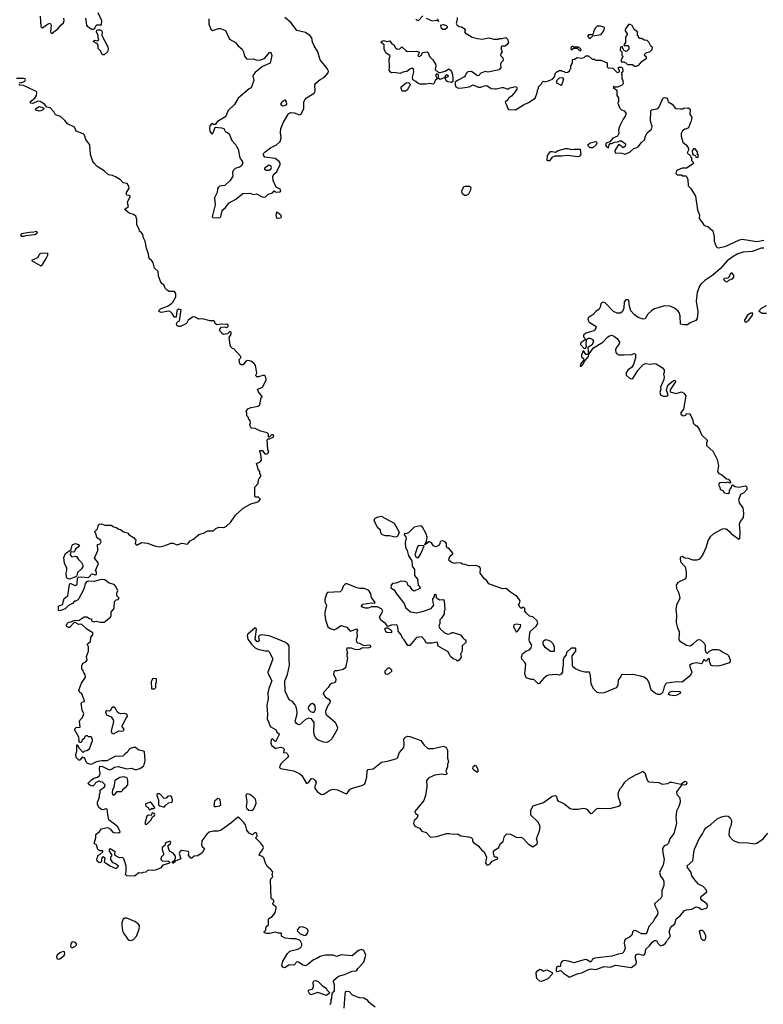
# Model space of a CAD drawing. Extents: x 2106670 to 2323771, y 35271 to 224896.
# Tile 349 of 419: x 2307052 to 2315618, y 125569 to 136906. Entities that reach past the tile are written whole.
import ezdxf

# ---------------------------------------------------------------- set-up
doc = ezdxf.new("R2010")
doc.units = 0

msp = doc.modelspace()

# ---------------------------------------------------------------- linework, layer by layer
at = {"layer": '0CON20XD'}
for points in [[(2307810, 136925), (2307823, 136845), (2307830, 136830), (2307885, 136799), (2307904, 136796), (2307917, 136803), (2307929, 136835), (2307942, 136848), (2307993, 136847), (2307998, 136892), (2307958, 136985)], [(2307289, 136945), (2307298, 136828), (2307315, 136812), (2307372, 136855), (2307405, 136867), (2307416, 136845), (2307408, 136765), (2307415, 136752), (2307425, 136752), (2307497, 136803), (2307525, 136842), (2307558, 136872), (2307563, 136897), (2307560, 136925)], [(2309230, 136915), (2309232, 136855), (2309256, 136796), (2309275, 136783), (2309344, 136806), (2309364, 136806), (2309425, 136780), (2309471, 136681), (2309539, 136645), (2309571, 136605), (2309616, 136565), (2309632, 136535), (2309642, 136485), (2309665, 136456), (2309685, 136451), (2309745, 136456), (2309782, 136442), (2309825, 136443), (2309871, 136459), (2309935, 136533), (2309945, 136530), (2309957, 136495), (2309936, 136404), (2309848, 136368), (2309765, 136299), (2309746, 136275), (2309739, 136255), (2309748, 136205), (2309719, 136121), (2309695, 136111), (2309569, 136001), (2309525, 135929), (2309452, 135858), (2309430, 135805), (2309414, 135785), (2309332, 135735), (2309305, 135700), (2309285, 135700), (2309265, 135710), (2309242, 135685), (2309238, 135655), (2309244, 135624), (2309265, 135590), (2309280, 135605), (2309305, 135670), (2309377, 135663), (2309403, 135653), (2309424, 135614), (2309447, 135607), (2309465, 135592), (2309495, 135515), (2309543, 135465), (2309555, 135444), (2309568, 135415), (2309590, 135315), (2309617, 135277), (2309621, 135255), (2309605, 135219), (2309585, 135207), (2309535, 135194), (2309514, 135175), (2309504, 135145), (2309507, 135105), (2309478, 135055), (2309415, 134996), (2309355, 134988), (2309341, 134979), (2309331, 134959), (2309326, 134915), (2309298, 134855), (2309303, 134775), (2309270, 134635), (2309277, 134627), (2309345, 134626), (2309365, 134631), (2309371, 134639), (2309384, 134705), (2309392, 134718), (2309425, 134742), (2309464, 134796), (2309542, 134838), (2309624, 134906), (2309705, 134909), (2309744, 134894), (2309782, 134902), (2309847, 134865), (2309865, 134861), (2309885, 134868), (2309915, 134899), (2309965, 134913), (2309985, 134937), (2310005, 134920), (2310054, 134926), (2310059, 134935), (2310053, 134953), (2310008, 134978), (2309973, 135053), (2309969, 135105), (2309985, 135132), (2310014, 135155), (2310024, 135176), (2310054, 135235), (2310054, 135255), (2310041, 135275), (2309995, 135309), (2309875, 135323), (2309860, 135345), (2309862, 135365), (2309880, 135385), (2309941, 135429), (2310010, 135465), (2310052, 135505), (2310063, 135545), (2310056, 135605), (2310061, 135655), (2310091, 135725), (2310140, 135810), (2310153, 135827), (2310175, 135836), (2310215, 135834), (2310275, 135812), (2310293, 135817), (2310327, 135883), (2310327, 135955), (2310336, 135985), (2310355, 136008), (2310445, 136059), (2310456, 136085), (2310451, 136155), (2310462, 136175), (2310515, 136216), (2310565, 136245), (2310607, 136295), (2310609, 136315), (2310595, 136343), (2310514, 136444)], [(2310514, 136444), (2310487, 136535), (2310443, 136605), (2310426, 136646), (2310417, 136697), (2310395, 136726), (2310345, 136760), (2310245, 136780), (2310181, 136871), (2310105, 136933)], [(2311615, 136913), (2311625, 136903), (2311645, 136898), (2311695, 136950)], [(2311735, 136922), (2311805, 136893), (2311855, 136900), (2311875, 136890), (2311880, 136895), (2311872, 136902), (2311870, 136915)], [(2311955, 136794), (2311925, 136794), (2311910, 136805), (2311902, 136835), (2311912, 136848), (2311935, 136852), (2311970, 136840), (2311980, 136815), (2311955, 136794)], [(2312092, 136932), (2312092, 136905), (2312080, 136865), (2312092, 136845), (2312115, 136826), (2312140, 136825), (2312172, 136805), (2312182, 136785), (2312178, 136765), (2312190, 136745), (2312205, 136742), (2312266, 136706), (2312325, 136690), (2312385, 136683), (2312455, 136698), (2312515, 136682), (2312565, 136682), (2312575, 136690), (2312605, 136690), (2312651, 136701), (2312672, 136682), (2312683, 136645), (2312669, 136621), (2312645, 136600), (2312605, 136600), (2312600, 136595), (2312600, 136565), (2312610, 136535), (2312593, 136517), (2312590, 136495), (2312618, 136468), (2312620, 136435), (2312598, 136412), (2312592, 136395), (2312593, 136355), (2312575, 136327), (2312445, 136303), (2312415, 136310), (2312358, 136285), (2312344, 136265), (2312325, 136259), (2312255, 136310), (2312215, 136306), (2312194, 136286), (2312185, 136260), (2312175, 136250), (2312095, 136208), (2312070, 136185), (2312068, 136155), (2312078, 136135), (2312105, 136118), (2312155, 136120), (2312230, 136135), (2312275, 136157), (2312335, 136130), (2312365, 136130), (2312405, 136146), (2312435, 136147), (2312483, 136113), (2312525, 136110), (2312545, 136110), (2312605, 136127), (2312626, 136126), (2312665, 136110), (2312685, 136110), (2312698, 136122), (2312735, 136128), (2312755, 136138), (2312775, 136130), (2312780, 136125), (2312778, 136105), (2312755, 136070), (2312718, 136025), (2312688, 136005), (2312676, 135984), (2312643, 135955), (2312657, 135935), (2312674, 135884), (2312684, 135874), (2312765, 135868), (2312854, 135926), (2312915, 135952), (2312989, 136001), (2313012, 136065), (2313020, 136105), (2313030, 136115), (2313030, 136135), (2313068, 136172), (2313072, 136188), (2313082, 136198), (2313115, 136192), (2313188, 136222), (2313218, 136252), (2313222, 136288), (2313242, 136308), (2313255, 136310), (2313265, 136320), (2313295, 136320), (2313302, 136312), (2313325, 136310), (2313335, 136300), (2313368, 136302), (2313388, 136322), (2313392, 136338), (2313400, 136345), (2313400, 136375), (2313420, 136405), (2313422, 136448), (2313445, 136450), (2313475, 136470), (2313525, 136462), (2313555, 136470), (2313575, 136490), (2313605, 136490), (2313645, 136450), (2313675, 136450), (2313685, 136440), (2313745, 136440), (2313818, 136408), (2313820, 136365), (2313832, 136352), (2313885, 136350), (2313935, 136300), (2313960, 136305), (2313960, 136325), (2313950, 136335), (2313952, 136358), (2313985, 136360), (2313998, 136348), (2314000, 136315), (2313980, 136285), (2313990, 136275), (2313990, 136225), (2314000, 136205), (2314002, 136168), (2313985, 136150), (2313935, 136130), (2313905, 136130), (2313895, 136140), (2313890, 136125), (2313930, 136095), (2313930, 136035), (2313950, 136005), (2313950, 135965), (2313942, 135945), (2313966, 135886), (2313985, 135868), (2314015, 135858), (2314038, 135825), (2314026, 135794), (2314005, 135762), (2313962, 135675), (2313950, 135635), (2313953, 135595), (2313937, 135565), (2313885, 135543), (2313849, 135501), (2313807, 135483), (2313802, 135465), (2313812, 135445), (2313835, 135430), (2313843, 135467), (2313855, 135480), (2313875, 135482), (2313904, 135496), (2313942, 135498), (2313965, 135513), (2313985, 135510), (2314030, 135475), (2314025, 135445), (2314005, 135430), (2313965, 135463), (2313955, 135468), (2313945, 135462), (2313908, 135402), (2313910, 135375), (2313988, 135368), (2314025, 135357), (2314084, 135386), (2314125, 135423), (2314155, 135429), (2314178, 135442), (2314215, 135492), (2314248, 135522), (2314260, 135565), (2314282, 135605), (2314332, 135645), (2314338, 135675), (2314317, 135737), (2314323, 135855), (2314335, 135867), (2314391, 135879), (2314413, 135897), (2314465, 136007), (2314485, 136010), (2314505, 136002), (2314515, 135990), (2314521, 135961), (2314568, 135935), (2314605, 135882), (2314665, 135878), (2314695, 135880), (2314705, 135890), (2314745, 135888), (2314755, 135892), (2314776, 135875), (2314770, 135815), (2314796, 135785), (2314788, 135738), (2314774, 135716), (2314755, 135660), (2314735, 135648), (2314713, 135647), (2314688, 135625), (2314673, 135595), (2314672, 135565), (2314690, 135495), (2314733, 135463), (2314758, 135425), (2314757, 135403), (2314742, 135375), (2314778, 135338), (2314782, 135322), (2314790, 135315), (2314790, 135285), (2314810, 135265), (2314810, 135245), (2314735, 135198), (2314685, 135198), (2314630, 135175), (2314620, 135165), (2314610, 135135), (2314625, 135120), (2314675, 135120), (2314685, 135110), (2314725, 135110), (2314735, 135100), (2314750, 135065), (2314754, 134995), (2314784, 134964), (2314836, 134876), (2314860, 134715), (2314882, 134655), (2314878, 134618), (2314918, 134568), (2314935, 134538), (2314980, 134525), (2315038, 134475), (2315051, 134405), (2315051, 134355), (2315074, 134294), (2315085, 134284), (2315105, 134280), (2315185, 134298), (2315343, 134373), (2315375, 134378), (2315545, 134351), (2315625, 134369)], [(2314135, 136370), (2314155, 136372), (2314186, 136384), (2314218, 136425), (2314272, 136465), (2314272, 136475), (2314250, 136495), (2314252, 136508), (2314273, 136527), (2314310, 136535), (2314338, 136562), (2314340, 136585), (2314323, 136603), (2314298, 136648), (2314280, 136665), (2314245, 136670), (2314218, 136688), (2314195, 136690), (2314182, 136702), (2314180, 136715), (2314170, 136725), (2314168, 136765), (2314132, 136792), (2314109, 136839), (2314085, 136850), (2314065, 136850), (2314028, 136792), (2314028, 136778), (2314050, 136745), (2314050, 136735), (2314030, 136705), (2314030, 136645), (2314010, 136615), (2314015, 136610), (2314058, 136608), (2314070, 136595), (2314070, 136565), (2314048, 136542), (2314035, 136540), (2314028, 136548), (2314012, 136552), (2314008, 136568), (2314000, 136575), (2313998, 136598), (2313972, 136588), (2313970, 136555), (2313990, 136535), (2313990, 136495), (2314000, 136485), (2313998, 136472), (2313980, 136445), (2313980, 136425), (2313985, 136420), (2314015, 136420), (2314022, 136412), (2314035, 136410), (2314055, 136390), (2314112, 136392), (2314135, 136370)], [(2308025, 136503), (2308005, 136503), (2307980, 136550), (2307958, 136575), (2307958, 136605), (2307949, 136630), (2307899, 136655), (2307915, 136669), (2307954, 136664), (2307966, 136674), (2307958, 136695), (2307958, 136725), (2307938, 136765), (2307940, 136785), (2307951, 136789), (2307981, 136791), (2307995, 136782), (2308001, 136765), (2307997, 136725), (2308068, 136595), (2308070, 136565), (2308064, 136535), (2308025, 136503)], [(2313625, 136690), (2313655, 136720), (2313750, 136735), (2313778, 136775), (2313790, 136805), (2313788, 136818), (2313742, 136832), (2313705, 136830), (2313683, 136807), (2313662, 136765), (2313660, 136745), (2313648, 136732), (2313605, 136730), (2313592, 136718), (2313612, 136692), (2313625, 136690)], [(2311815, 136163), (2311775, 136173), (2311735, 136165), (2311665, 136164), (2311642, 136172), (2311616, 136196), (2311583, 136213), (2311576, 136245), (2311591, 136305), (2311587, 136335), (2311575, 136350), (2311545, 136337), (2311512, 136308), (2311465, 136303), (2311435, 136288), (2311365, 136297), (2311335, 136293), (2311322, 136302), (2311307, 136325), (2311314, 136365), (2311307, 136455), (2311319, 136489), (2311272, 136525), (2311250, 136565), (2311252, 136615), (2311218, 136645), (2311222, 136655), (2311245, 136666), (2311285, 136656), (2311315, 136663), (2311340, 136630), (2311364, 136615), (2311382, 136582), (2311405, 136568), (2311431, 136569), (2311455, 136592), (2311501, 136551), (2311521, 136541), (2311625, 136544), (2311648, 136538), (2311653, 136525), (2311640, 136495), (2311645, 136485), (2311653, 136483), (2311676, 136495), (2311693, 136527), (2311747, 136537), (2311757, 136527), (2311774, 136484), (2311811, 136445), (2311843, 136395), (2311846, 136375), (2311838, 136335), (2311845, 136320), (2311860, 136315), (2311875, 136300), (2311895, 136300), (2311955, 136313), (2311995, 136342), (2312016, 136326), (2312025, 136310), (2312037, 136275), (2312042, 136225), (2312040, 136195), (2312028, 136182), (2311985, 136189), (2311964, 136204), (2311952, 136238), (2311989, 136251), (2311992, 136255), (2311977, 136267), (2311965, 136270), (2311956, 136264), (2311948, 136242), (2311897, 136217), (2311878, 136228), (2311875, 136270), (2311855, 136282), (2311843, 136265), (2311860, 136225), (2311838, 136205), (2311826, 136174), (2311815, 136163)], [(2313515, 136550), (2313520, 136555), (2313518, 136568), (2313495, 136590), (2313435, 136590), (2313425, 136600), (2313400, 136585), (2313405, 136560), (2313435, 136580), (2313475, 136580), (2313502, 136552), (2313515, 136550)], [(2307048, 136182), (2307065, 136178), (2307112, 136198), (2307120, 136215), (2307115, 136226), (2307095, 136231), (2307015, 136229)], [(2308307, 128495), (2308296, 128474), (2308266, 128454), (2308242, 128428), (2308205, 128423), (2308155, 128427), (2308058, 128372), (2307998, 128372), (2307935, 128361), (2307875, 128332), (2307833, 128343), (2307822, 128352), (2307798, 128408), (2307785, 128410), (2307775, 128420), (2307745, 128380), (2307735, 128380), (2307705, 128410), (2307700, 128445), (2307710, 128485), (2307712, 128558), (2307718, 128558), (2307732, 128522), (2307785, 128470), (2307803, 128487), (2307827, 128493), (2307855, 128510), (2307892, 128605), (2307888, 128635), (2307875, 128650), (2307845, 128650), (2307835, 128660), (2307815, 128660), (2307800, 128645), (2307800, 128635), (2307770, 128605), (2307770, 128595), (2307758, 128582), (2307742, 128582), (2307732, 128605), (2307738, 128615), (2307732, 128645), (2307688, 128725), (2307688, 128742), (2307703, 128757), (2307748, 128762), (2307740, 128825), (2307750, 128845), (2307775, 128870), (2307792, 128915), (2307774, 128954), (2307762, 129035), (2307771, 129049), (2307800, 129055), (2307800, 129065), (2307770, 129145), (2307745, 129160), (2307732, 129185), (2307763, 129267), (2307810, 129335), (2307808, 129365), (2307790, 129385), (2307780, 129415), (2307770, 129425), (2307768, 129465), (2307776, 129484), (2307782, 129498), (2307816, 129514), (2307829, 129531), (2307824, 129575), (2307847, 129635), (2307847, 129685), (2307830, 129715), (2307867, 129745), (2307873, 129795), (2307897, 129825), (2307897, 129845), (2307827, 129887), (2307765, 129948), (2307735, 129943), (2307685, 129970), (2307625, 129908), (2307615, 129907), (2307598, 129915), (2307592, 129925), (2307590, 129935), (2307598, 129955), (2307615, 129968), (2307647, 129973), (2307675, 129988), (2307737, 129993), (2307795, 130030), (2307825, 130030), (2307855, 130010), (2307878, 130008), (2307880, 129985), (2307903, 129973), (2307935, 129980), (2307985, 129968), (2308025, 129968), (2308100, 130025), (2308108, 130045), (2308108, 130085), (2308137, 130123), (2308140, 130135), (2308143, 130207), (2308162, 130228), (2308185, 130230), (2308200, 130245), (2308173, 130273), (2308172, 130305), (2308182, 130335), (2308158, 130385), (2308141, 130401), (2308085, 130419), (2308032, 130455), (2308005, 130460), (2307975, 130458), (2307915, 130439), (2307845, 130441), (2307822, 130435), (2307807, 130415), (2307800, 130375), (2307784, 130335), (2307735, 130242), (2307723, 130227), (2307695, 130210), (2307685, 130210), (2307660, 130185), (2307615, 130160), (2307575, 130123), (2307525, 130102), (2307505, 130100), (2307498, 130115), (2307500, 130155), (2307546, 130174), (2307565, 130242), (2307608, 130272), (2307627, 130403), (2307635, 130420), (2307680, 130395), (2307697, 130393), (2307713, 130407), (2307720, 130475), (2307731, 130489), (2307755, 130493), (2307845, 130484), (2307885, 130524), (2307925, 130513), (2307938, 130522), (2307937, 130547), (2307927, 130565), (2307959, 130645), (2307950, 130665), (2307913, 130705), (2307953, 130795), (2307948, 130862), (2307978, 130872), (2307991, 130895), (2307982, 130912), (2307940, 130945), (2307930, 130995), (2307920, 131005), (2307920, 131015), (2307950, 131045), (2307961, 131089), (2307972, 131098), (2307995, 131102), (2308035, 131087), (2308105, 131086), (2308136, 131066), (2308165, 131060), (2308195, 131040), (2308215, 131036), (2308248, 131008), (2308296, 130996), (2308315, 130973), (2308362, 130945), (2308392, 130912), (2308383, 130875), (2308395, 130859), (2308409, 130861), (2308456, 130886), (2308525, 130879), (2308616, 130846), (2308665, 130838), (2308729, 130851), (2308795, 130880), (2308815, 130879), (2308865, 130860), (2308922, 130878), (2308985, 130869), (2309015, 130906), (2309060, 130930), (2309115, 130980), (2309170, 130995), (2309221, 131019), (2309285, 131022), (2309312, 131048), (2309345, 131063), (2309405, 131060), (2309435, 131073), (2309482, 131118), (2309539, 131201), (2309625, 131283), (2309715, 131330), (2309785, 131352), (2309805, 131360), (2309828, 131385), (2309805, 131410), (2309765, 131410), (2309760, 131415), (2309760, 131525), (2309800, 131565), (2309803, 131607), (2309810, 131625), (2309830, 131645), (2309830, 131665), (2309820, 131675), (2309820, 131705), (2309803, 131723), (2309780, 131795), (2309824, 131816), (2309838, 131835), (2309832, 131905), (2309818, 131935), (2309820, 131945), (2309850, 131945), (2309860, 131925), (2309878, 131908), (2309902, 131908), (2309918, 131922), (2309922, 131935), (2309912, 131955), (2309903, 132067), (2309915, 132080), (2309935, 132080), (2309942, 132088), (2309975, 132100), (2309980, 132115), (2309965, 132128), (2309953, 132127), (2309925, 132100), (2309920, 132105), (2309920, 132135), (2309905, 132150), (2309825, 132168), (2309765, 132200), (2309722, 132202), (2309710, 132215), (2309708, 132238), (2309700, 132245), (2309710, 132255), (2309707, 132287), (2309690, 132315), (2309690, 132325), (2309670, 132345), (2309670, 132375), (2309662, 132395), (2309682, 132425), (2309715, 132439), (2309800, 132455), (2309817, 132473), (2309833, 132557), (2309848, 132565), (2309802, 132622), (2309793, 132647), (2309803, 132657), (2309851, 132675), (2309890, 132755), (2309889, 132785), (2309875, 132808), (2309855, 132810), (2309805, 132794), (2309785, 132794), (2309775, 132802), (2309773, 132815), (2309783, 132835), (2309774, 132905), (2309768, 132928), (2309750, 132950), (2309722, 132972), (2309700, 132980), (2309675, 132981), (2309656, 132974), (2309625, 132932), (2309603, 132933), (2309590, 132945), (2309580, 132995), (2309598, 133012), (2309598, 133028), (2309520, 133115), (2309505, 133120), (2309485, 133140), (2309478, 133158), (2309466, 133245), (2309490, 133285), (2309488, 133308), (2309475, 133316), (2309445, 133289), (2309402, 133282), (2309388, 133288), (2309358, 133325), (2309358, 133342), (2309376, 133364), (2309415, 133370), (2309435, 133363), (2309449, 133371), (2309457, 133385), (2309445, 133402), (2309424, 133396), (2309375, 133399), (2309325, 133392), (2309305, 133410), (2309299, 133429), (2309285, 133438), (2309243, 133437), (2309162, 133462), (2309115, 133459), (2309065, 133486), (2309045, 133480), (2308995, 133445), (2308975, 133409), (2308906, 133374), (2308885, 133374), (2308862, 133385), (2308858, 133405), (2308871, 133429), (2308892, 133438), (2308912, 133565), (2308885, 133574), (2308864, 133556), (2308855, 133480), (2308835, 133480), (2308808, 133525), (2308786, 133546), (2308765, 133550), (2308728, 133542), (2308685, 133536), (2308662, 133542), (2308650, 133555), (2308673, 133577), (2308755, 133606), (2308797, 133633), (2308816, 133655), (2308850, 133715), (2308852, 133755), (2308835, 133777), (2308776, 133776), (2308755, 133788), (2308728, 133815), (2308713, 133853), (2308692, 133865), (2308677, 133885), (2308651, 133955), (2308649, 134005), (2308604, 134045), (2308589, 134105), (2308575, 134128), (2308544, 134155), (2308538, 134205), (2308512, 134275), (2308497, 134355), (2308479, 134395), (2308472, 134432), (2308460, 134450), (2308432, 134472), (2308430, 134495), (2308402, 134545), (2308401, 134605), (2308390, 134645), (2308362, 134665), (2308315, 134677), (2308267, 134715), (2308264, 134726), (2308306, 134755), (2308296, 134796), (2308297, 134815), (2308324, 134865), (2308324, 134875), (2308315, 134883), (2308286, 134886), (2308282, 134892), (2308283, 134915), (2308292, 134928), (2308315, 134965), (2308310, 134990), (2308292, 135022), (2308245, 135028), (2308212, 135062), (2308156, 135095), (2308121, 135111), (2308075, 135119), (2308025, 135166), (2307945, 135217), (2307910, 135255), (2307897, 135275), (2307870, 135355), (2307859, 135465), (2307815, 135528), (2307800, 135575), (2307785, 135592), (2307705, 135622), (2307685, 135670), (2307605, 135708), (2307574, 135744), (2307521, 135791), (2307465, 135812), (2307451, 135841), (2307403, 135893), (2307365, 135898), (2307338, 135935), (2307290, 135965), (2307262, 135968), (2307205, 135942), (2307177, 135947), (2307176, 135965), (2307227, 136003), (2307246, 136035), (2307250, 136065), (2307245, 136078), (2307228, 136088), (2307155, 136123), (2307095, 136150), (2307054, 136154), (2307042, 136165)], [(2311495, 136082), (2311460, 136085), (2311448, 136115), (2311448, 136132), (2311505, 136180), (2311532, 136182), (2311550, 136165), (2311550, 136155), (2311517, 136095), (2311495, 136082)], [(2313285, 136150), (2313278, 136158), (2313240, 136175), (2313240, 136205), (2313272, 136238), (2313305, 136240), (2313320, 136225), (2313310, 136215), (2313310, 136185), (2313302, 136178), (2313298, 136162), (2313285, 136150)], [(2310085, 135914), (2310115, 135921), (2310128, 135932), (2310125, 135960), (2310115, 135980), (2310105, 135980), (2310072, 135955), (2310058, 135935), (2310064, 135924), (2310085, 135914)], [(2307275, 135854), (2307238, 135865), (2307233, 135875), (2307240, 135885), (2307275, 135906), (2307325, 135893), (2307330, 135885), (2307325, 135872), (2307295, 135856), (2307275, 135854)], [(2313655, 135430), (2313625, 135430), (2313602, 135452), (2313598, 135465), (2313625, 135489), (2313685, 135502), (2313695, 135500), (2313700, 135485), (2313692, 135465), (2313655, 135430)], [(2313135, 135280), (2313130, 135285), (2313133, 135343), (2313165, 135388), (2313185, 135390), (2313225, 135382), (2313255, 135400), (2313338, 135422), (2313365, 135424), (2313405, 135410), (2313435, 135416), (2313508, 135415), (2313517, 135355), (2313498, 135332), (2313475, 135329), (2313365, 135344), (2313295, 135333), (2313217, 135333), (2313181, 135319), (2313155, 135282), (2313135, 135280)], [(2314865, 135320), (2314870, 135345), (2314860, 135355), (2314860, 135385), (2314835, 135420), (2314815, 135420), (2314800, 135395), (2314802, 135362), (2314812, 135352), (2314828, 135348), (2314838, 135338), (2314842, 135322), (2314865, 135320)], [(2309925, 135173), (2309945, 135184), (2309954, 135205), (2309946, 135225), (2309925, 135233), (2309874, 135195), (2309871, 135185), (2309892, 135175), (2309925, 135173)], [(2312175, 134882), (2312155, 134902), (2312147, 134923), (2312148, 134945), (2312170, 134985), (2312185, 134990), (2312235, 134988), (2312245, 134980), (2312250, 134965), (2312243, 134935), (2312222, 134898), (2312195, 134883), (2312175, 134882)], [(2310025, 134616), (2310015, 134621), (2310007, 134655), (2310015, 134693), (2310057, 134665), (2310064, 134635), (2310055, 134622), (2310025, 134616)], [(2307105, 134412), (2307125, 134420), (2307225, 134432), (2307245, 134440), (2307256, 134456), (2307245, 134467), (2307215, 134458), (2307164, 134456), (2307075, 134440), (2307062, 134425), (2307070, 134415), (2307105, 134412)], [(2315625, 134277), (2315595, 134274), (2315491, 134239), (2315385, 134230), (2315325, 134210), (2315259, 134171), (2315202, 134128), (2315125, 134042), (2315036, 133965), (2314946, 133904), (2314899, 133861), (2314882, 133838), (2314855, 133765), (2314844, 133666), (2314864, 133545), (2314858, 133465), (2314839, 133441), (2314777, 133415), (2314745, 133394), (2314702, 133392), (2314665, 133402), (2314662, 133495), (2314648, 133535), (2314633, 133555), (2314595, 133585), (2314545, 133608), (2314479, 133611), (2314365, 133577), (2314335, 133559), (2314289, 133515), (2314257, 133463), (2314235, 133458), (2314175, 133479), (2314135, 133507), (2314093, 133553), (2314076, 133606)], [(2307295, 134074), (2307315, 134087), (2307358, 134155), (2307376, 134195), (2307375, 134217), (2307295, 134216), (2307281, 134205), (2307257, 134163), (2307188, 134135), (2307295, 134074)], [(2315195, 133888), (2315205, 133890), (2315222, 133908), (2315265, 133922), (2315280, 133940), (2315280, 133965), (2315255, 133992), (2315239, 133985), (2315222, 133938), (2315209, 133931), (2315170, 133925), (2315160, 133915), (2315178, 133895), (2315195, 133888)], [(2314076, 133606), (2314070, 133675), (2314062, 133682), (2314035, 133682), (2314014, 133656), (2314011, 133585), (2313996, 133545), (2313975, 133527), (2313935, 133527), (2313894, 133545), (2313795, 133647), (2313765, 133652), (2313746, 133634), (2313740, 133595), (2313728, 133575), (2313688, 133545), (2313659, 133511), (2313600, 133475), (2313598, 133455), (2313614, 133424), (2313681, 133381), (2313691, 133365), (2313690, 133355), (2313679, 133335), (2313665, 133324), (2313572, 133295), (2313547, 133275), (2313547, 133255), (2313568, 133235), (2313570, 133225), (2313516, 133185), (2313511, 133175), (2313514, 133165), (2313555, 133120), (2313570, 133125), (2313582, 133138), (2313577, 133175), (2313580, 133225), (2313605, 133239), (2313625, 133238), (2313649, 133225), (2313662, 133205), (2313645, 133163), (2313598, 133132), (2313602, 133085), (2313610, 133075), (2313600, 133065), (2313598, 133052), (2313572, 133052), (2313550, 133090), (2313545, 133092), (2313538, 133085), (2313524, 133045), (2313523, 133025), (2313547, 133007), (2313552, 132985), (2313524, 132956), (2313512, 132935), (2313510, 132915), (2313520, 132915), (2313545, 132938), (2313562, 132978), (2313605, 133030), (2313612, 133058), (2313662, 133128), (2313768, 133195), (2313826, 133255), (2313845, 133266), (2313875, 133272), (2313905, 133260), (2313935, 133236), (2313961, 133195), (2313959, 133175), (2313922, 133128), (2313914, 133106), (2313921, 133075), (2313935, 133056), (2313955, 133048), (2314014, 133046), (2314100, 133050), (2314135, 133062), (2314145, 133050), (2314146, 133014), (2314122, 132935), (2314100, 132900), (2314060, 132875), (2314038, 132845), (2314040, 132815), (2314073, 132783), (2314095, 132770), (2314115, 132773), (2314173, 132867), (2314235, 132936), (2314265, 132946), (2314315, 132940), (2314366, 132946), (2314385, 132944), (2314458, 132898), (2314478, 132875), (2314478, 132845), (2314470, 132825), (2314477, 132795), (2314472, 132765), (2314434, 132675), (2314438, 132655), (2314428, 132615), (2314434, 132585), (2314465, 132571), (2314500, 132570), (2314516, 132575), (2314521, 132585), (2314504, 132635), (2314516, 132685), (2314537, 132713), (2314585, 132753), (2314595, 132754), (2314605, 132746), (2314607, 132735), (2314546, 132645), (2314547, 132625), (2314556, 132616), (2314615, 132603), (2314675, 132622), (2314704, 132605), (2314726, 132575), (2314697, 132423), (2314669, 132385), (2314668, 132365), (2314695, 132344), (2314727, 132353), (2314735, 132370), (2314767, 132367), (2314785, 132350), (2314808, 132295), (2314812, 132262), (2314824, 132244), (2314858, 132225), (2314888, 132178), (2314907, 132127), (2314970, 132065), (2314972, 132055), (2314964, 132035), (2314964, 132005), (2315040, 131935), (2315092, 131835), (2315094, 131804), (2315102, 131775), (2315092, 131705), (2315105, 131680), (2315135, 131670), (2315195, 131620), (2315216, 131616), (2315240, 131585), (2315242, 131575), (2315235, 131570), (2315205, 131580), (2315185, 131574), (2315145, 131578), (2315115, 131573), (2315103, 131555), (2315117, 131525), (2315120, 131495), (2315150, 131485), (2315168, 131458), (2315215, 131452), (2315227, 131463), (2315227, 131485), (2315248, 131515), (2315258, 131552), (2315265, 131552), (2315295, 131530), (2315335, 131523), (2315409, 131539), (2315425, 131530), (2315430, 131515), (2315428, 131495), (2315395, 131460), (2315355, 131440), (2315331, 131375), (2315344, 131335), (2315383, 131285), (2315391, 131225), (2315387, 131175), (2315353, 131127), (2315340, 131095), (2315349, 131015), (2315345, 130930), (2315335, 130920), (2315264, 130975), (2315237, 131005), (2315189, 131039), (2315156, 131044), (2315135, 131036), (2315045, 130988), (2315005, 130952), (2314982, 130915), (2314956, 130825), (2314923, 130747), (2314882, 130695), (2314852, 130682), (2314805, 130683), (2314755, 130702), (2314715, 130708), (2314685, 130724), (2314665, 130717), (2314660, 130705), (2314666, 130665), (2314718, 130608), (2314729, 130545), (2314731, 130495), (2314721, 130469), (2314633, 130425), (2314616, 130395), (2314619, 130355), (2314647, 130305), (2314657, 130245), (2314617, 130165), (2314612, 130115), (2314620, 130055), (2314613, 129967), (2314630, 129905), (2314652, 129855), (2314648, 129845), (2314647, 129775), (2314654, 129754), (2314733, 129703), (2314775, 129698), (2314806, 129714), (2314855, 129762), (2314875, 129770), (2314894, 129764), (2314936, 129726), (2314949, 129705), (2314948, 129645), (2314960, 129615), (2314977, 129613), (2315000, 129635), (2315037, 129653), (2315095, 129656), (2315115, 129651), (2315158, 129618), (2315205, 129596), (2315217, 129585), (2315237, 129535), (2315237, 129515), (2315225, 129502), (2315145, 129474), (2315095, 129464), (2315030, 129465), (2315014, 129475), (2315000, 129515), (2314998, 129548), (2314985, 129550), (2314970, 129535), (2314965, 129520), (2314955, 129520), (2314938, 129538), (2314932, 129538), (2314914, 129496), (2314905, 129490), (2314845, 129501), (2314795, 129490), (2314768, 129472), (2314794, 129395), (2314788, 129375), (2314764, 129345), (2314685, 129280), (2314625, 129282), (2314504, 129265), (2314492, 129255), (2314475, 129223), (2314462, 129165), (2314443, 129145), (2314425, 129138), (2314405, 129138), (2314375, 129148), (2314327, 129185), (2314302, 129272), (2314285, 129304), (2314245, 129336), (2314205, 129349), (2314115, 129366), (2314025, 129361), (2313984, 129366), (2313974, 129335), (2313947, 129305), (2313944, 129245), (2313925, 129214), (2313785, 129154), (2313745, 129150), (2313705, 129159), (2313665, 129196), (2313636, 129255), (2313626, 129356), (2313615, 129392), (2313564, 129394), (2313518, 129405), (2313455, 129432), (2313426, 129456), (2313419, 129475), (2313417, 129583), (2313458, 129635), (2313460, 129665), (2313455, 129670), (2313405, 129670), (2313352, 129618), (2313348, 129592), (2313323, 129567), (2313312, 129535), (2313313, 129475), (2313304, 129435), (2313306, 129395), (2313290, 129370), (2313265, 129360), (2313235, 129366), (2313145, 129360), (2313125, 129353), (2313090, 129325), (2313038, 129262), (2313025, 129260), (2312975, 129308), (2312945, 129308), (2312885, 129328), (2312871, 129375), (2312881, 129485), (2312873, 129505), (2312837, 129545), (2312832, 129565), (2312845, 129606), (2312882, 129635), (2312925, 129650), (2312943, 129675), (2312950, 129705), (2312926, 129746), (2312922, 129768), (2312927, 129843), (2312938, 129865), (2313002, 129925), (2313020, 129955), (2313012, 129985), (2312965, 130030), (2312925, 130040), (2312887, 130077), (2312872, 130095), (2312870, 130125), (2312858, 130138), (2312845, 130140), (2312838, 130132), (2312825, 130130), (2312812, 130142), (2312800, 130175), (2312810, 130185), (2312818, 130215), (2312783, 130263), (2312765, 130278), (2312705, 130313), (2312655, 130358), (2312614, 130354), (2312455, 130410), (2312434, 130444), (2312402, 130472), (2312358, 130535), (2312361, 130591), (2312348, 130608), (2312305, 130623), (2312225, 130617), (2312185, 130633), (2312155, 130638), (2312135, 130650), (2312085, 130653), (2312065, 130644), (2312025, 130657), (2311994, 130684), (2311998, 130705), (2312018, 130735), (2312042, 130755), (2312042, 130765), (2311995, 130820), (2311985, 130820), (2311970, 130835), (2311967, 130875), (2311952, 130895), (2311924, 130906), (2311895, 130898), (2311894, 130875), (2311883, 130857), (2311845, 130838), (2311819, 130849), (2311795, 130881), (2311774, 130896), (2311756, 130894), (2311745, 130878), (2311720, 130860), (2311740, 130900), (2311746, 130946), (2311736, 130985), (2311694, 131064), (2311685, 131074), (2311665, 131080), (2311595, 131062), (2311535, 131002), (2311505, 130988), (2311485, 130990), (2311480, 130975), (2311501, 130951), (2311506, 130936), (2311494, 130885), (2311498, 130828), (2311516, 130796), (2311532, 130732), (2311570, 130675), (2311573, 130615), (2311600, 130575), (2311599, 130505), (2311634, 130464), (2311643, 130395), (2311668, 130365), (2311660, 130355), (2311595, 130328), (2311577, 130337), (2311554, 130374), (2311524, 130394), (2311515, 130427), (2311492, 130438), (2311445, 130441), (2311385, 130420), (2311346, 130414), (2311332, 130395), (2311328, 130365), (2311365, 130340), (2311394, 130294), (2311482, 130185), (2311497, 130137), (2311555, 130089), (2311625, 130078), (2311705, 130096), (2311792, 130128), (2311824, 130165), (2311814, 130195), (2311812, 130235), (2311830, 130265), (2311835, 130290), (2311847, 130287), (2311850, 130255), (2311860, 130245), (2311888, 130228), (2311925, 130230), (2311938, 130225), (2311943, 130213), (2311950, 130115), (2311942, 130095), (2311942, 130065), (2311913, 130017), (2311893, 129997), (2311892, 129955), (2311882, 129925), (2311892, 129895), (2311942, 129852), (2311985, 129832), (2312005, 129833), (2312035, 129852), (2312045, 129852), (2312132, 129822), (2312157, 129787), (2312175, 129770), (2312190, 129765), (2312190, 129735), (2312150, 129695), (2312150, 129645), (2312140, 129615), (2312130, 129605), (2312138, 129565), (2312115, 129532), (2312095, 129522), (2312080, 129535), (2312045, 129548), (2312014, 129574), (2312002, 129595)], [(2315655, 133522), (2315605, 133524), (2315570, 133545), (2315578, 133565), (2315596, 133585), (2315655, 133615)], [(2315415, 133424), (2315451, 133445), (2315494, 133505), (2315496, 133526), (2315475, 133526), (2315436, 133505), (2315401, 133445), (2315405, 133428), (2315415, 133424)], [(2311375, 130948), (2311312, 130962), (2311267, 130963), (2311232, 130975), (2311212, 130995), (2311207, 131027), (2311177, 131057), (2311142, 131122), (2311137, 131145), (2311145, 131162), (2311165, 131178), (2311215, 131190), (2311365, 131108), (2311422, 131005), (2311410, 130965), (2311395, 130950), (2311375, 130948)], [(2307625, 130464), (2307602, 130472), (2307593, 130485), (2307587, 130535), (2307596, 130564), (2307596, 130596), (2307570, 130645), (2307562, 130715), (2307582, 130758), (2307646, 130804), (2307656, 130855), (2307663, 130865), (2307695, 130874), (2307728, 130865), (2307740, 130845), (2307695, 130808), (2307685, 130783), (2307675, 130777), (2307651, 130779), (2307639, 130771), (2307635, 130745), (2307655, 130722), (2307695, 130730), (2307708, 130725), (2307731, 130691), (2307765, 130658), (2307779, 130625), (2307778, 130605), (2307765, 130584), (2307720, 130540), (2307706, 130494), (2307625, 130464)], [(2311635, 130710), (2311645, 130712), (2311672, 130755), (2311710, 130850), (2311645, 130851), (2311635, 130837), (2311606, 130745), (2311618, 130718), (2311635, 130710)], [(2312002, 129595), (2311985, 129632), (2311953, 129645), (2311874, 129694), (2311865, 129736), (2311855, 129740), (2311805, 129728), (2311745, 129728), (2311735, 129732), (2311716, 129766), (2311685, 129800), (2311625, 129793), (2311545, 129700), (2311525, 129702), (2311483, 129765), (2311463, 129785), (2311445, 129822), (2311413, 129865), (2311407, 129915), (2311395, 129938), (2311334, 129936), (2311295, 129920), (2311265, 129953), (2311212, 129992), (2311197, 130025), (2311234, 130095), (2311225, 130119), (2311175, 130147), (2311105, 130144), (2311065, 130130), (2311035, 130131), (2310990, 130145), (2310988, 130155), (2311005, 130176), (2311105, 130190), (2311142, 130188), (2311146, 130195), (2311104, 130255), (2311099, 130295), (2311075, 130335), (2311025, 130357), (2310968, 130358), (2310936, 130366), (2310825, 130410), (2310805, 130410), (2310779, 130385), (2310763, 130337), (2310745, 130320), (2310599, 130311), (2310586, 130294), (2310568, 130232), (2310568, 130205), (2310588, 130165), (2310566, 130086), (2310568, 130055), (2310576, 129996), (2310603, 129915), (2310627, 129897), (2310675, 129879), (2310699, 129891), (2310735, 129921), (2310755, 129929), (2310821, 129911), (2310855, 129870), (2310875, 129870), (2310932, 129892), (2310942, 129875), (2310937, 129855), (2310940, 129805), (2310928, 129765), (2310932, 129742), (2310942, 129732), (2310967, 129727), (2311015, 129700), (2311085, 129708), (2311097, 129687), (2311095, 129680), (2311075, 129672), (2310995, 129670), (2310970, 129655), (2310945, 129651), (2310914, 129654), (2310875, 129670), (2310822, 129668), (2310818, 129655), (2310828, 129615), (2310820, 129605), (2310820, 129575), (2310828, 129565), (2310826, 129534), (2310807, 129445), (2310780, 129425), (2310713, 129407), (2310682, 129408), (2310672, 129398), (2310667, 129367), (2310693, 129315), (2310691, 129279), (2310675, 129269), (2310645, 129264), (2310625, 129249), (2310604, 129216), (2310554, 129165), (2310548, 129145), (2310576, 129106), (2310612, 129082), (2310627, 129063), (2310625, 129040), (2310602, 129008), (2310576, 128945), (2310578, 128908), (2310685, 128819), (2310713, 128755), (2310708, 128732), (2310648, 128625), (2310614, 128596), (2310590, 128585), (2310555, 128586), (2310490, 128610), (2310469, 128629), (2310451, 128655), (2310440, 128695), (2310443, 128815), (2310415, 128858), (2310385, 128863), (2310345, 128849), (2310275, 128788), (2310255, 128792), (2310237, 128807), (2310228, 128818), (2310227, 128835), (2310243, 128895), (2310247, 128937), (2310236, 128995), (2310225, 129019), (2310195, 129054), (2310155, 129076), (2310111, 129175), (2310106, 129295), (2310136, 129365), (2310161, 129475), (2310156, 129535), (2310157, 129695), (2310141, 129715), (2310105, 129738), (2310015, 129779), (2309925, 129811), (2309837, 129823), (2309815, 129817), (2309805, 129805), (2309811, 129755), (2309796, 129744), (2309785, 129747), (2309765, 129775), (2309782, 129885), (2309775, 129902), (2309765, 129903), (2309679, 129831), (2309672, 129815), (2309682, 129775), (2309721, 129715), (2309765, 129672), (2309795, 129659), (2309881, 129641), (2309915, 129638), (2309925, 129629), (2309964, 129554), (2309963, 129535), (2309911, 129395), (2309916, 129375), (2309958, 129295), (2309923, 129207), (2309910, 129155), (2309916, 129086), (2309901, 129015), (2309908, 128905), (2309903, 128855), (2309924, 128815), (2309939, 128769), (2309998, 128735), (2310008, 128725), (2310014, 128704), (2310040, 128685), (2310042, 128675), (2309998, 128592), (2309965, 128627), (2309949, 128615), (2309945, 128580), (2309954, 128554), (2309995, 128520), (2310005, 128517), (2310061, 128529), (2310085, 128521), (2310098, 128505), (2310090, 128470), (2310124, 128464), (2310135, 128456), (2310148, 128425), (2310139, 128411), (2310065, 128342), (2310050, 128315), (2310047, 128295), (2310056, 128286), (2310205, 128259), (2310277, 128227), (2310301, 128205), (2310355, 128113), (2310375, 128119), (2310412, 128168), (2310436, 128165), (2310457, 128145), (2310466, 128125), (2310452, 128072), (2310454, 128054), (2310482, 128015), (2310530, 127985), (2310555, 127987), (2310625, 128034), (2310665, 128047), (2310715, 128039), (2310815, 127994), (2310829, 128005), (2310850, 128040), (2310869, 128055), (2310995, 128090), (2311026, 128105), (2311033, 128117), (2311050, 128185), (2311054, 128256), (2311065, 128273), (2311125, 128279), (2311222, 128358), (2311305, 128372), (2311371, 128391), (2311395, 128399), (2311409, 128411), (2311425, 128463), (2311476, 128525), (2311482, 128555), (2311476, 128625), (2311495, 128644), (2311525, 128656), (2311545, 128654), (2311675, 128607), (2311712, 128552), (2311755, 128514), (2311815, 128514), (2311935, 128542), (2311966, 128526), (2311980, 128495), (2311980, 128405), (2311992, 128365), (2311981, 128329), (2311980, 128305), (2311960, 128255), (2311973, 128225), (2311967, 128215), (2311955, 128212), (2311915, 128219), (2311835, 128209), (2311765, 128178), (2311740, 128145), (2311742, 128075), (2311727, 127975), (2311707, 127915), (2311605, 127790), (2311608, 127775), (2311637, 127747), (2311638, 127735), (2311623, 127707), (2311597, 127685), (2311590, 127655), (2311605, 127622), (2311658, 127598), (2311685, 127562), (2311735, 127548), (2311785, 127492), (2311855, 127501), (2311970, 127535), (2312005, 127537), (2312045, 127529), (2312095, 127533), (2312135, 127509), (2312225, 127498), (2312258, 127485), (2312267, 127475), (2312268, 127448), (2312281, 127431), (2312333, 127393), (2312374, 127344), (2312404, 127324), (2312430, 127265), (2312418, 127195), (2312432, 127175), (2312445, 127171), (2312472, 127185), (2312495, 127218), (2312558, 127245), (2312560, 127255), (2312545, 127262), (2312522, 127262), (2312510, 127315), (2312512, 127335), (2312570, 127375), (2312586, 127415), (2312620, 127445), (2312638, 127505), (2312665, 127532), (2312705, 127529), (2312772, 127492), (2312795, 127488), (2312825, 127492), (2312845, 127485), (2312908, 127415), (2312965, 127382), (2313012, 127415), (2313017, 127435), (2313007, 127475), (2313041, 127565), (2313048, 127608), (2313041, 127635), (2313021, 127671), (2312942, 127745), (2312940, 127805), (2312966, 127854), (2313085, 127894), (2313185, 127966), (2313223, 127973), (2313235, 127960), (2313243, 127925), (2313252, 127912), (2313322, 127882), (2313395, 127823), (2313425, 127816), (2313485, 127816), (2313545, 127826), (2313565, 127823), (2313591, 127811), (2313615, 127777), (2313635, 127767), (2313645, 127770), (2313695, 127820), (2313715, 127829), (2313755, 127823), (2313865, 127828), (2313967, 127855), (2313976, 127875), (2313949, 127955), (2313948, 127998), (2313965, 128050), (2313993, 128077), (2314022, 128125), (2314066, 128165), (2314152, 128215), (2314185, 128225), (2314225, 128248), (2314235, 128248), (2314252, 128235), (2314275, 128163), (2314290, 128135), (2314300, 128130), (2314415, 128124), (2314455, 128103), (2314517, 128113), (2314544, 128126), (2314565, 128127), (2314668, 128102), (2314715, 128138), (2314732, 128132), (2314738, 128115), (2314726, 128095), (2314675, 128092), (2314619, 128015), (2314623, 127985), (2314658, 127945), (2314661, 127895), (2314645, 127846), (2314618, 127792), (2314610, 127715), (2314617, 127655), (2314589, 127535), (2314542, 127475), (2314525, 127425), (2314505, 127406), (2314478, 127392), (2314458, 127365), (2314461, 127315), (2314478, 127238), (2314463, 127175), (2314424, 127086), (2314432, 127045), (2314466, 127006), (2314472, 126985), (2314473, 126937), (2314451, 126879), (2314449, 126811), (2314441, 126795), (2314366, 126725), (2314369, 126705), (2314399, 126645), (2314402, 126625), (2314398, 126605), (2314363, 126555), (2314347, 126515), (2314299, 126465), (2314274, 126386), (2314265, 126380), (2314215, 126381), (2314163, 126413), (2314145, 126419), (2314124, 126416), (2314114, 126406), (2314102, 126365), (2314077, 126343), (2314031, 126319), (2314018, 126305), (2314014, 126275), (2314026, 126215), (2314013, 126175), (2313994, 126156), (2313945, 126145), (2313875, 126125), (2313678, 126102), (2313652, 126088), (2313635, 126060), (2313625, 126060), (2313585, 126083), (2313565, 126084), (2313435, 126046), (2313376, 126066), (2313322, 126075), (2313303, 126065), (2313287, 126045), (2313278, 126002), (2313255, 126010), (2313240, 126000), (2313231, 125975), (2313234, 125954), (2313245, 125948), (2313285, 125960), (2313315, 125928), (2313385, 125883), (2313475, 125919), (2313528, 125932), (2313595, 125966), (2313636, 125976), (2313689, 125971), (2313785, 126004), (2313855, 125998), (2313915, 126021), (2314095, 125991), (2314128, 126012), (2314153, 126037), (2314156, 126055), (2314146, 126095), (2314146, 126124)], [(2312775, 129854), (2312796, 129874), (2312823, 129915), (2312825, 129938), (2312775, 129947), (2312743, 129937), (2312740, 129915), (2312775, 129854)], [(2311335, 129852), (2311340, 129855), (2311338, 129865), (2311328, 129878), (2311295, 129902), (2311275, 129902), (2311255, 129890), (2311265, 129867), (2311283, 129855), (2311335, 129852)], [(2313205, 129630), (2313165, 129632), (2313105, 129678), (2313083, 129717), (2313082, 129745), (2313092, 129758), (2313115, 129768), (2313145, 129762), (2313165, 129752), (2313192, 129725), (2313210, 129685), (2313210, 129635), (2313205, 129630)], [(2311285, 129369), (2311305, 129374), (2311340, 129405), (2311340, 129415), (2311315, 129440), (2311295, 129440), (2311258, 129405), (2311258, 129385), (2311268, 129375), (2311285, 129369)], [(2308605, 129200), (2308620, 129215), (2308620, 129265), (2308630, 129275), (2308630, 129315), (2308595, 129322), (2308582, 129315), (2308568, 129282), (2308570, 129205), (2308575, 129200), (2308605, 129200)], [(2314595, 129126), (2314625, 129132), (2314669, 129155), (2314668, 129165), (2314657, 129167), (2314565, 129170), (2314543, 129165), (2314524, 129145), (2314541, 129131), (2314595, 129126)], [(2310425, 128928), (2310405, 128937), (2310387, 128955), (2310379, 128975), (2310385, 128998), (2310411, 129029), (2310425, 129037), (2310442, 129025), (2310452, 129005), (2310457, 128965), (2310450, 128945), (2310435, 128930), (2310425, 128928)], [(2308135, 128682), (2308193, 128717), (2308223, 128713), (2308245, 128718), (2308252, 128725), (2308257, 128737), (2308233, 128763), (2308234, 128775), (2308274, 128855), (2308296, 128885), (2308289, 128905), (2308265, 128919), (2308215, 128914), (2308195, 128921), (2308175, 128937), (2308156, 128976), (2308135, 128993), (2308125, 128992), (2308115, 128982), (2308095, 128948), (2308085, 128943), (2308055, 128948), (2308040, 128935), (2308054, 128904), (2308105, 128878), (2308130, 128845), (2308133, 128825), (2308108, 128715), (2308115, 128690), (2308135, 128682)], [(2310630, 125565), (2310642, 125595), (2310640, 125625), (2310648, 125635), (2310650, 125695), (2310680, 125725), (2310680, 125795), (2310667, 125827), (2310668, 125845), (2310725, 125893), (2310795, 125911), (2310882, 125952), (2310925, 125953), (2310936, 125964), (2310947, 125983), (2311018, 126055), (2311040, 126135), (2311015, 126190), (2310995, 126200), (2310955, 126190), (2310881, 126129), (2310755, 126137), (2310705, 126119), (2310665, 126133), (2310575, 126134), (2310515, 126121), (2310467, 126093), (2310435, 126082), (2310372, 126028), (2310345, 126013), (2310315, 126021), (2310265, 126056), (2310245, 126057), (2310212, 126018), (2310158, 126022), (2310105, 125988), (2310085, 125998), (2310072, 126015), (2310082, 126065), (2310136, 126154), (2310162, 126178), (2310175, 126186), (2310255, 126204), (2310290, 126225), (2310301, 126245), (2310301, 126265), (2310289, 126295), (2310276, 126306), (2310235, 126322), (2310185, 126322), (2310112, 126332), (2310070, 126355), (2310070, 126385), (2310065, 126390), (2310035, 126388), (2309995, 126400), (2309935, 126384), (2309895, 126384), (2309870, 126395), (2309870, 126405), (2309886, 126424), (2309892, 126465), (2309918, 126485), (2309918, 126545), (2309924, 126556), (2309959, 126581), (2309996, 126624), (2310007, 126677), (2310005, 126690), (2309972, 126715), (2309970, 126735), (2309980, 126745), (2309980, 126765), (2309965, 126780), (2309955, 126780), (2309950, 126795), (2309940, 126995), (2309947, 127013), (2309968, 127035), (2309960, 127065), (2309968, 127095), (2309942, 127125), (2309903, 127155), (2309883, 127195), (2309866, 127256), (2309855, 127268), (2309812, 127285), (2309818, 127305), (2309851, 127349), (2309860, 127375), (2309853, 127395), (2309831, 127425), (2309768, 127485), (2309789, 127505), (2309785, 127535), (2309775, 127544), (2309756, 127544), (2309735, 127520), (2309695, 127538), (2309670, 127575), (2309655, 127635), (2309632, 127665), (2309585, 127712), (2309565, 127722), (2309486, 127655), (2309373, 127575), (2309335, 127564), (2309285, 127564), (2309235, 127552), (2309210, 127530), (2309152, 127452), (2309147, 127405), (2309155, 127388), (2309180, 127365), (2309155, 127312), (2309105, 127278), (2309064, 127276), (2309035, 127252), (2309025, 127252), (2308997, 127285), (2309002, 127315), (2308998, 127328), (2308915, 127340), (2308896, 127325), (2308890, 127305), (2308910, 127245), (2308842, 127218), (2308836, 127204), (2308815, 127190), (2308810, 127205), (2308838, 127232), (2308848, 127255), (2308848, 127275), (2308820, 127310), (2308785, 127327), (2308773, 127343), (2308760, 127395), (2308790, 127420), (2308794, 127435), (2308785, 127444), (2308775, 127444), (2308745, 127434), (2308734, 127425), (2308725, 127398), (2308694, 127375), (2308692, 127352), (2308710, 127305), (2308708, 127292), (2308682, 127265), (2308677, 127245), (2308681, 127231), (2308695, 127220), (2308767, 127217), (2308778, 127208), (2308780, 127195), (2308715, 127175), (2308700, 127170), (2308675, 127137), (2308615, 127112), (2308585, 127108), (2308538, 127112), (2308520, 127105), (2308505, 127090), (2308474, 127086), (2308455, 127078), (2308425, 127082), (2308375, 127043), (2308285, 127050), (2308273, 127065), (2308279, 127095), (2308278, 127165), (2308254, 127244), (2308235, 127258), (2308205, 127257), (2308185, 127263), (2308154, 127284), (2308148, 127295), (2308152, 127325), (2308095, 127359), (2308085, 127352), (2308082, 127332), (2308110, 127295), (2308110, 127275), (2308100, 127265), (2308098, 127235), (2308122, 127202), (2308155, 127192), (2308185, 127167), (2308180, 127145), (2308165, 127134), (2308155, 127134), (2308095, 127161), (2308040, 127195), (2308030, 127205), (2308037, 127247), (2308029, 127259), (2308015, 127267), (2308000, 127255), (2307990, 127205), (2307975, 127198), (2307965, 127200), (2307950, 127215), (2307943, 127233), (2307947, 127265), (2307958, 127285), (2307976, 127294), (2308010, 127325), (2308010, 127335), (2307975, 127337), (2307951, 127351), (2307938, 127405), (2307912, 127422), (2307930, 127485), (2307930, 127525), (2307972, 127558), (2307995, 127588), (2308065, 127604), (2308097, 127587), (2308119, 127559), (2308137, 127547), (2308195, 127544), (2308210, 127555), (2308208, 127568), (2308178, 127615), (2308081, 127695), (2308066, 127756), (2308062, 127815), (2308045, 127820), (2308015, 127809), (2307995, 127811), (2307964, 127835), (2307947, 127875), (2307948, 127895), (2307970, 127955), (2307972, 127988), (2307980, 127995), (2307980, 128035), (2308030, 128075), (2308038, 128098), (2308008, 128128), (2307985, 128130), (2307975, 128140), (2307965, 128140), (2307925, 128118), (2307920, 128105), (2307895, 128082), (2307862, 128092), (2307844, 128104), (2307840, 128115), (2307878, 128155), (2307905, 128172), (2307947, 128183), (2307972, 128205), (2307980, 128225), (2307972, 128275), (2307975, 128310), (2308005, 128307), (2308085, 128268), (2308110, 128275), (2308145, 128300), (2308185, 128306), (2308285, 128281), (2308335, 128290), (2308390, 128270), (2308435, 128286), (2308478, 128312), (2308487, 128325), (2308496, 128376), (2308492, 128475), (2308480, 128485), (2308426, 128496), (2308385, 128527), (2308365, 128527), (2308326, 128514), (2308307, 128495)], [(2312325, 128243), (2312335, 128250), (2312335, 128268), (2312315, 128310), (2312295, 128318), (2312272, 128298), (2312270, 128285), (2312285, 128268), (2312325, 128243)], [(2308125, 127980), (2308145, 127982), (2308175, 128020), (2308225, 128020), (2308240, 128035), (2308242, 128048), (2308278, 128072), (2308300, 128095), (2308300, 128145), (2308290, 128175), (2308253, 128187), (2308205, 128182), (2308150, 128145), (2308138, 128065), (2308123, 128037), (2308118, 128005), (2308125, 127980)], [(2308545, 127812), (2308555, 127813), (2308575, 127822), (2308595, 127822), (2308608, 127835), (2308575, 127882), (2308555, 127897), (2308505, 127878), (2308500, 127865), (2308505, 127852), (2308532, 127835), (2308545, 127812)], [(2308715, 127838), (2308731, 127859), (2308765, 127888), (2308807, 127895), (2308812, 127925), (2308802, 127962), (2308785, 127968), (2308755, 127960), (2308738, 127942), (2308715, 127940), (2308665, 127992), (2308645, 127993), (2308633, 127985), (2308633, 127975), (2308652, 127925), (2308652, 127865), (2308665, 127853), (2308715, 127838)], [(2309315, 127846), (2309355, 127855), (2309368, 127865), (2309360, 127925), (2309350, 127935), (2309335, 127937), (2309295, 127909), (2309290, 127855), (2309298, 127848), (2309315, 127846)], [(2309725, 127802), (2309745, 127816), (2309765, 127849), (2309775, 127885), (2309772, 127915), (2309764, 127935), (2309746, 127955), (2309705, 127986), (2309675, 127994), (2309665, 127990), (2309659, 127975), (2309668, 127905), (2309661, 127841), (2309666, 127826), (2309692, 127805), (2309725, 127802)], [(2308515, 127638), (2308567, 127693), (2308582, 127728), (2308606, 127744), (2308610, 127755), (2308605, 127768), (2308578, 127772), (2308568, 127742), (2308537, 127747), (2308517, 127735), (2308497, 127665), (2308498, 127645), (2308515, 127638)], [(2314146, 126124), (2314155, 126142), (2314175, 126151), (2314235, 126136), (2314245, 126139), (2314256, 126154), (2314266, 126205), (2314308, 126242), (2314339, 126285), (2314365, 126304), (2314389, 126305), (2314402, 126272), (2314435, 126243), (2314461, 126249), (2314489, 126271), (2314503, 126287), (2314515, 126313), (2314544, 126346), (2314546, 126365), (2314535, 126405), (2314551, 126449), (2314565, 126469), (2314599, 126495), (2314614, 126555), (2314662, 126588), (2314705, 126646), (2314735, 126656), (2314795, 126663), (2314845, 126690), (2314874, 126684), (2314905, 126660), (2314964, 126676), (2314973, 126685), (2314976, 126705), (2314968, 126725), (2314912, 126765), (2314900, 126785), (2314900, 126805), (2314908, 126815), (2314968, 126865), (2314964, 126884), (2314927, 126925), (2314872, 126952), (2314843, 126983), (2314795, 127048), (2314786, 127085), (2314768, 127115), (2314744, 127145), (2314741, 127165), (2314808, 127222), (2314816, 127314), (2314827, 127355), (2314879, 127475), (2314918, 127532), (2314935, 127572), (2314955, 127600), (2315015, 127638), (2315085, 127706), (2315135, 127728), (2315185, 127741), (2315212, 127735), (2315236, 127716), (2315251, 127685), (2315252, 127665), (2315244, 127626), (2315227, 127595), (2315222, 127525), (2315230, 127500), (2315270, 127455), (2315334, 127434), (2315445, 127429), (2315515, 127416), (2315545, 127426), (2315615, 127475), (2315671, 127539)], [(2308335, 126304), (2308365, 126316), (2308397, 126355), (2308430, 126435), (2308431, 126471), (2308420, 126490), (2308378, 126522), (2308285, 126561), (2308265, 126561), (2308245, 126548), (2308228, 126512), (2308228, 126475), (2308238, 126415), (2308251, 126385), (2308293, 126323), (2308315, 126308), (2308335, 126304)], [(2310335, 126360), (2310345, 126364), (2310360, 126375), (2310371, 126395), (2310374, 126415), (2310366, 126435), (2310341, 126451), (2310305, 126460), (2310274, 126456), (2310248, 126425), (2310251, 126411), (2310285, 126382), (2310335, 126360)], [(2314935, 126303), (2314925, 126303), (2314902, 126325), (2314900, 126355), (2314882, 126405), (2314895, 126422), (2314915, 126422), (2314925, 126416), (2314953, 126365), (2314953, 126335), (2314947, 126315), (2314935, 126303)], [(2307665, 126224), (2307687, 126235), (2307706, 126254), (2307708, 126265), (2307695, 126282), (2307665, 126288), (2307655, 126283), (2307643, 126265), (2307638, 126235), (2307650, 126225), (2307665, 126224)], [(2307495, 126087), (2307515, 126094), (2307565, 126130), (2307573, 126155), (2307570, 126175), (2307555, 126176), (2307515, 126162), (2307486, 126135), (2307477, 126115), (2307482, 126095), (2307495, 126087)], [(2313065, 125833), (2313045, 125836), (2313010, 125865), (2313000, 125925), (2313001, 125935), (2313019, 125955), (2313045, 125972), (2313060, 125970), (2313085, 125951), (2313125, 125966), (2313187, 125935), (2313191, 125925), (2313187, 125915), (2313135, 125863), (2313065, 125833)], [(2310585, 125670), (2310485, 125706), (2310405, 125678), (2310395, 125687), (2310377, 125725), (2310386, 125734), (2310418, 125742), (2310428, 125752), (2310437, 125775), (2310433, 125825), (2310441, 125839), (2310465, 125842), (2310491, 125831), (2310538, 125785), (2310585, 125750), (2310590, 125735), (2310620, 125705), (2310618, 125692), (2310585, 125670)], [(2311148, 125535), (2311080, 125590), (2311062, 125612), (2311015, 125640), (2310965, 125644), (2310888, 125675), (2310851, 125711), (2310815, 125718), (2310803, 125707), (2310797, 125685), (2310788, 125525)]]:
    msp.add_lwpolyline(points, dxfattribs=at)

doc.saveas('drawing.dxf')
